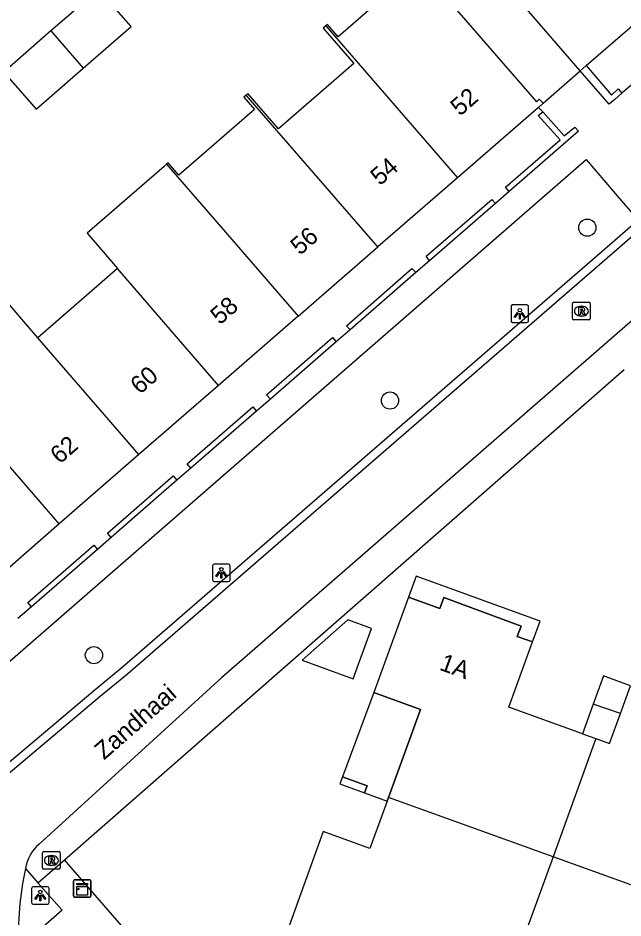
# Model space of a CAD drawing. Extents: x 155888 to 156864, y 383882 to 384671.
# Drawn here: x 156637.6 to 156672, y 384149.6 to 384200.8 of the extents above; entities that cross this region are included whole.
import ezdxf

# ---------------------------------------------------------------- set-up
doc = ezdxf.new("R2010")
doc.units = 0
for name, color, linetype in [('IMGEO_Boom', 7, 'Continuous'), ('IMGEO_Kast', 7, 'Continuous'), ('IMGEO_Lichtpunt', 7, 'Continuous'), ('IMGEO_Muur', 7, 'Continuous'), ('IMGEO_Openbare_ruimte_label', 7, 'Continuous'), ('IMGEO_Pand', 7, 'Continuous'), ('IMGEO_Pand_nummerreeks', 7, 'Continuous'), ('IMGEO_Pand_overbouw', 7, 'Continuous'), ('IMGEO_Rijbaan_lokaal_gesloten', 7, 'Continuous'), ('IMGEO_Rijbaan_lokaal_open', 7, 'Continuous'), ('IMGEO_Rioolput', 7, 'Continuous'), ('IMGEO_Voetpad_open', 7, 'Continuous')]:
    doc.layers.add(name, color=color, linetype=linetype)

msp = doc.modelspace()

# ---------------------------------------------------------------- linework, layer by layer
at = {"layer": 'IMGEO_Boom'}
for centre in [(156669.977, 384188.837), (156658.755, 384179.009), (156641.906, 384164.535)]:
    msp.add_circle(centre, 0.489, dxfattribs=at)
at = {"layer": 'IMGEO_Kast'}
for p, q in [((156640.738, 384150.847), (156640.738, 384151.688)), ((156640.738, 384151.688), (156640.738, 384150.847)), ((156640.813, 384151.772), (156641.654, 384151.772)), ((156641.654, 384151.772), (156640.813, 384151.772)), ((156641.738, 384151.697), (156641.738, 384150.856)), ((156641.738, 384150.856), (156641.738, 384151.697)), ((156641.663, 384150.772), (156640.822, 384150.772)), ((156640.822, 384150.772), (156641.663, 384150.772))]:
    msp.add_line(p, q, dxfattribs=at)
for points in [[(156640.933, 384151.562), (156641.533, 384151.562), (156641.533, 384151.477), (156640.933, 384151.477), (156640.933, 384151.562)], [(156640.933, 384151.387), (156641.533, 384151.387), (156641.533, 384150.898), (156640.933, 384150.898), (156640.933, 384151.387)]]:
    msp.add_lwpolyline(points, dxfattribs=at)
msp.add_circle((156641.017, 384151.236), 0.0377, dxfattribs=at)
for centre, start, end in [((156640.816, 384151.694), 92.4484, 184.2845), ((156640.816, 384151.694), 92.4484, 184.2845), ((156641.66, 384151.694), 2.4484, 94.2845), ((156641.66, 384151.694), 2.4484, 94.2845), ((156640.816, 384150.85), 182.4484, 274.2845), ((156640.816, 384150.85), 182.4484, 274.2845), ((156641.66, 384150.85), 272.4484, 4.2845), ((156641.66, 384150.85), 272.4484, 4.2845)]:
    msp.add_arc(centre, 0.0779, start, end, dxfattribs=at)
at = {"layer": 'IMGEO_Lichtpunt'}
for p, q in [((156665.636, 384184.35), (156665.636, 384183.543)), ((156665.636, 384184.35), (156665.636, 384183.543)), ((156666.538, 384184.445), (156665.73, 384184.445)), ((156666.538, 384184.445), (156665.73, 384184.445)), ((156666.632, 384183.543), (156666.632, 384184.35)), ((156666.632, 384183.543), (156666.632, 384184.35)), ((156665.73, 384183.449), (156666.538, 384183.449)), ((156665.73, 384183.449), (156666.538, 384183.449)), ((156648.655, 384169.62), (156648.655, 384168.813)), ((156648.655, 384169.62), (156648.655, 384168.813)), ((156649.557, 384169.715), (156648.749, 384169.715)), ((156649.557, 384169.715), (156648.749, 384169.715)), ((156649.651, 384168.813), (156649.651, 384169.62)), ((156649.651, 384168.813), (156649.651, 384169.62)), ((156648.749, 384168.719), (156649.557, 384168.719)), ((156648.749, 384168.719), (156649.557, 384168.719)), ((156638.36, 384151.276), (156638.36, 384150.469)), ((156638.36, 384151.276), (156638.36, 384150.469)), ((156639.262, 384151.371), (156638.454, 384151.371)), ((156639.262, 384151.371), (156638.454, 384151.371)), ((156639.356, 384150.469), (156639.356, 384151.276)), ((156639.356, 384150.469), (156639.356, 384151.276)), ((156638.454, 384150.375), (156639.262, 384150.375)), ((156638.454, 384150.375), (156639.262, 384150.375))]:
    msp.add_line(p, q, dxfattribs=at)
for points in [[(156666.01, 384184.014), (156666.049, 384183.986), (156665.861, 384183.724), (156665.823, 384183.751), (156666.01, 384184.014)], [(156666.112, 384183.966), (156666.159, 384183.966), (156666.159, 384183.644), (156666.112, 384183.644), (156666.112, 384183.966)], [(156666.222, 384183.986), (156666.26, 384184.013), (156666.447, 384183.751), (156666.408, 384183.723), (156666.222, 384183.986)], [(156649.029, 384169.284), (156649.068, 384169.256), (156648.88, 384168.994), (156648.842, 384169.021), (156649.029, 384169.284)], [(156649.131, 384169.236), (156649.178, 384169.236), (156649.178, 384168.914), (156649.131, 384168.914), (156649.131, 384169.236)], [(156649.241, 384169.256), (156649.279, 384169.283), (156649.466, 384169.021), (156649.427, 384168.993), (156649.241, 384169.256)], [(156638.734, 384150.94), (156638.773, 384150.912), (156638.585, 384150.65), (156638.547, 384150.677), (156638.734, 384150.94)], [(156638.946, 384150.912), (156638.984, 384150.939), (156639.171, 384150.677), (156639.132, 384150.649), (156638.946, 384150.912)], [(156638.836, 384150.892), (156638.883, 384150.892), (156638.883, 384150.57), (156638.836, 384150.57), (156638.836, 384150.892)]]:
    msp.add_lwpolyline(points, dxfattribs=at)
for centre in [(156666.135, 384184.148), (156649.154, 384169.418), (156638.859, 384151.074)]:
    msp.add_circle(centre, 0.0994, dxfattribs=at)
for centre, start, end in [((156665.73, 384184.35), 90, 180), ((156665.73, 384184.35), 90, 180), ((156666.538, 384184.35), 0, 90), ((156666.538, 384184.35), 0, 90), ((156665.73, 384183.543), 180, 270), ((156665.73, 384183.543), 180, 270), ((156666.538, 384183.543), 270, 0), ((156666.538, 384183.543), 270, 360), ((156648.749, 384169.62), 90, 180), ((156648.749, 384169.62), 90, 180), ((156649.557, 384169.62), 0, 90), ((156649.557, 384169.62), 0, 90), ((156648.749, 384168.813), 180, 270), ((156648.749, 384168.813), 180, 270), ((156649.557, 384168.813), 270, 0), ((156649.557, 384168.813), 270, 360), ((156638.454, 384151.276), 90, 180), ((156638.454, 384151.276), 90, 180), ((156639.262, 384151.276), 0, 90), ((156639.262, 384151.276), 0, 90), ((156638.454, 384150.469), 180, 270), ((156638.454, 384150.469), 180, 270), ((156639.262, 384150.469), 270, 0), ((156639.262, 384150.469), 270, 360)]:
    msp.add_arc(centre, 0.0946, start, end, dxfattribs=at)
at = {"layer": 'IMGEO_Muur'}
for points in [[(156669.908, 384198.049), (156671.362, 384196.375), (156671.741, 384196.723), (156671.948, 384196.487)], [(156671.948, 384196.487), (156671.562, 384196.144), (156671.223, 384195.859), (156669.574, 384197.759)], [(156665.529, 384190.889), (156665.332, 384191.131), (156668.425, 384193.825), (156667.184, 384195.223), (156667.438, 384195.416)], [(156667.438, 384195.416), (156668.654, 384194.049), (156669.269, 384194.553), (156669.469, 384194.32), (156665.529, 384190.889)], [(156661.002, 384186.952), (156660.807, 384187.216), (156664.541, 384190.446), (156664.757, 384190.213)], [(156664.757, 384190.213), (156661.002, 384186.952)], [(156656.483, 384183.03), (156656.272, 384183.26), (156659.997, 384186.518), (156660.221, 384186.281)], [(156660.221, 384186.281), (156656.483, 384183.03)], [(156651.946, 384179.09), (156651.731, 384179.333), (156655.487, 384182.587), (156655.69, 384182.347)], [(156655.69, 384182.347), (156651.946, 384179.09)], [(156647.416, 384175.167), (156647.209, 384175.404), (156650.953, 384178.651), (156651.155, 384178.41)], [(156651.155, 384178.41), (156647.416, 384175.167)], [(156642.892, 384171.233), (156642.683, 384171.472), (156646.419, 384174.721), (156646.632, 384174.481)], [(156646.632, 384174.481), (156642.892, 384171.233)], [(156638.355, 384167.292), (156638.147, 384167.537), (156641.896, 384170.784), (156642.105, 384170.545)], [(156642.105, 384170.545), (156638.355, 384167.292)]]:
    msp.add_lwpolyline(points, dxfattribs=at)
at = {"layer": 'IMGEO_Pand'}
for points in [[(156669.574, 384197.759), (156663.819, 384204.397), (156662.094, 384206.399)], [(156659.791, 384204.399), (156659.473, 384204.123), (156660.088, 384203.414), (156655.795, 384199.686), (156655.187, 384200.388), (156655.097, 384200.31)], [(156659.791, 384204.399), (156661.524, 384202.402), (156667.082, 384195.999), (156667.247, 384196.145), (156667.457, 384195.907)], [(156642.18, 384202.379), (156639.463, 384200.018)], [(156641.298, 384197.903), (156644.017, 384200.266), (156642.18, 384202.379)], [(156669.908, 384198.049), (156674.33, 384201.888)], [(156639.463, 384200.018), (156636.776, 384197.682)], [(156639.463, 384200.018), (156641.298, 384197.903)], [(156655.097, 384200.31), (156654.952, 384200.184), (156656.7, 384198.17), (156652.414, 384194.45), (156650.665, 384196.463), (156650.566, 384196.377)], [(156655.097, 384200.31), (156662.588, 384191.677)], [(156669.574, 384197.759), (156669.908, 384198.049)], [(156636.776, 384197.682), (156638.613, 384195.568), (156641.298, 384197.903)], [(156650.566, 384196.377), (156650.431, 384196.259), (156651.039, 384195.557), (156646.738, 384191.822), (156646.129, 384192.524), (156646.036, 384192.443)], [(156658.059, 384187.743), (156650.566, 384196.377)], [(156667.193, 384195.678), (156662.588, 384191.677)], [(156667.457, 384195.907), (156667.193, 384195.678)], [(156646.036, 384192.443), (156645.894, 384192.32), (156641.514, 384188.516), (156643.253, 384186.508)], [(156646.036, 384192.443), (156649.141, 384188.865), (156653.529, 384183.808)], [(156662.588, 384191.677), (156658.059, 384187.743)], [(156653.529, 384183.808), (156658.059, 384187.743)], [(156643.253, 384186.508), (156638.717, 384182.569)], [(156648.999, 384179.873), (156643.253, 384186.508)], [(156638.717, 384182.569), (156636.544, 384185.073), (156632.008, 384181.137), (156632.435, 384180.645)], [(156653.529, 384183.808), (156648.999, 384179.873)], [(156644.47, 384175.939), (156638.717, 384182.569)], [(156639.932, 384171.997), (156635.595, 384177), (156632.435, 384180.645)], [(156648.999, 384179.873), (156644.47, 384175.939)], [(156644.47, 384175.939), (156639.932, 384171.997)], [(156639.932, 384171.997), (156635.411, 384168.069)], [(156669.703, 384160.072), (156665.504, 384161.573), (156666.709, 384164.886), (156666.868, 384165.297), (156665.989, 384165.596), (156666.222, 384166.192), (156661.813, 384167.817), (156661.589, 384167.187), (156659.809, 384167.836), (156657.829, 384162.416), (156660.479, 384161.452), (156658.663, 384156.449)], [(156656.343, 384166.54), (156653.757, 384164.255), (156656.658, 384163.195), (156657.699, 384166.045), (156656.343, 384166.54)], [(156672.432, 384162.801), (156671.665, 384163.081), (156670.901, 384163.359), (156670.316, 384161.754)], [(156671.86, 384161.221), (156672.432, 384162.801)], [(156670.316, 384161.754), (156669.703, 384160.072)], [(156671.86, 384161.221), (156670.316, 384161.754)], [(156670.471, 384159.797), (156671.244, 384159.521), (156671.86, 384161.221)], [(156670.471, 384159.797), (156668.027, 384153.076)], [(156669.703, 384160.072), (156670.471, 384159.797)], [(156656.051, 384157.621), (156655.901, 384157.218), (156657.302, 384156.711), (156657.449, 384157.115), (156656.051, 384157.621)], [(156658.663, 384156.449), (156658.588, 384156.243), (156657.61, 384153.548), (156654.957, 384154.504), (156652.246, 384146.986), (156654.024, 384146.345), (156653.811, 384145.757), (156658.212, 384144.16), (156658.416, 384144.774), (156659.287, 384144.447), (156659.441, 384144.871), (156660.619, 384148.129), (156664.809, 384146.607)], [(156668.027, 384153.076), (156658.663, 384156.449)], [(156668.027, 384153.076), (156665.575, 384146.329)], [(156677.346, 384149.719), (156668.027, 384153.076)]]:
    msp.add_lwpolyline(points, dxfattribs=at)
at = {"layer": 'IMGEO_Pand_overbouw'}
for points in [[(156661.524, 384202.402), (156667.082, 384195.999), (156667.247, 384196.145), (156667.457, 384195.907), (156669.574, 384197.759), (156663.819, 384204.397)], [(156659.809, 384167.836), (156661.589, 384167.187), (156661.813, 384167.817), (156666.222, 384166.192), (156665.989, 384165.596), (156666.868, 384165.297), (156667.289, 384166.467), (156660.239, 384169.022)], [(156656.051, 384157.621), (156657.449, 384157.115), (156657.302, 384156.711), (156658.588, 384156.243), (156658.663, 384156.449), (156660.479, 384161.452), (156657.829, 384162.416)]]:
    msp.add_lwpolyline(points, close=True, dxfattribs=at)
at = {"layer": 'IMGEO_Rijbaan_lokaal_gesloten'}
for points in [[(156801.435, 384295.362), (156777.585, 384274.792), (156749.039, 384250), (156728.765, 384232.392), (156677.961, 384188.273), (156649.173, 384163.247), (156638.782, 384153.801)], [(156634.485, 384156.375), (156635.856, 384157.199), (156636.046, 384156.976), (156642.257, 384162.207), (156643.817, 384163.481), (156671.684, 384187.621), (156676.99, 384192.247), (156680.268, 384195.108), (156710.742, 384221.573), (156715.95, 384226.1), (156723.484, 384232.637), (156743.439, 384250), (156749.57, 384255.335), (156754.859, 384259.931), (156761.065, 384265.282), (156788.507, 384289.088), (156788.213, 384289.442)]]:
    msp.add_lwpolyline(points, dxfattribs=at)
for centre, radius, start, end in [((156640.421, 384151.979), 2.451, 131.978, 170.0867), ((156657.185, 384148.412), 19.588, 168.2494, 181.6876)]:
    msp.add_arc(centre, radius, start, end, dxfattribs=at)
at = {"layer": 'IMGEO_Rijbaan_lokaal_open'}
msp.add_lwpolyline([(156672.872, 384189.267), (156671.382, 384187.968), (156643.521, 384163.833), (156641.976, 384162.571), (156636.1, 384157.623), (156635.92, 384157.835)], dxfattribs=at)
at = {"layer": 'IMGEO_Rioolput'}
for p, q in [((156669.14, 384183.668), (156669.14, 384184.52)), ((156669.215, 384184.594), (156670.067, 384184.594)), ((156669.628, 384184.374), (156669.653, 384184.374)), ((156670.141, 384184.52), (156670.141, 384183.668)), ((156669.651, 384183.814), (156669.626, 384183.814)), ((156670.067, 384183.594), (156669.215, 384183.594)), ((156638.986, 384152.441), (156638.986, 384153.293)), ((156639.061, 384153.367), (156639.913, 384153.367)), ((156639.474, 384153.147), (156639.499, 384153.147)), ((156639.987, 384153.293), (156639.987, 384152.441)), ((156639.497, 384152.587), (156639.472, 384152.587)), ((156639.913, 384152.367), (156639.061, 384152.367))]:
    msp.add_line(p, q, dxfattribs=at)
for points in [[(156669.14, 384183.668), (156669.14, 384184.52)], [(156669.215, 384184.594), (156670.067, 384184.594)], [(156669.729, 384184.292), (156669.477, 384184.294), (156669.477, 384183.894)], [(156669.655, 384184.213), (156669.601, 384184.213), (156669.601, 384184.132)], [(156670.141, 384184.52), (156670.141, 384183.668)], [(156669.477, 384183.894), (156669.601, 384183.894), (156669.601, 384184.056), (156669.612, 384184.056)], [(156669.601, 384184.132), (156669.653, 384184.132)], [(156669.659, 384184.027), (156669.73, 384183.894), (156669.87, 384183.894), (156669.805, 384184.02)], [(156670.067, 384183.594), (156669.215, 384183.594)], [(156638.986, 384152.441), (156638.986, 384153.293)], [(156639.061, 384153.367), (156639.913, 384153.367)], [(156639.575, 384153.065), (156639.323, 384153.067), (156639.323, 384152.667)], [(156639.501, 384152.986), (156639.447, 384152.986), (156639.447, 384152.905)], [(156639.987, 384153.293), (156639.987, 384152.441)], [(156639.323, 384152.667), (156639.447, 384152.667), (156639.447, 384152.829), (156639.458, 384152.829)], [(156639.447, 384152.905), (156639.499, 384152.905)], [(156639.505, 384152.8), (156639.576, 384152.667), (156639.716, 384152.667), (156639.651, 384152.793)], [(156639.913, 384152.367), (156639.061, 384152.367)]]:
    msp.add_lwpolyline(points, dxfattribs=at)
for centre, radius, start, end in [((156669.217, 384184.518), 0.0765, 91.552, 178.448), ((156669.217, 384184.518), 0.0765, 91.552, 178.448), ((156669.661, 384184.117), 0.0964, 77.0061, 93.1865), ((156669.675, 384184.174), 0.0378, 276.6634, 79.6772), ((156669.728, 384184.182), 0.109, 350.3612, 89.416), ((156669.726, 384184.182), 0.112, 277.5842, 350.9817), ((156670.065, 384184.518), 0.0765, 1.552, 88.448), ((156670.065, 384184.518), 0.0765, 1.552, 88.448), ((156669.217, 384183.67), 0.0765, 181.552, 268.448), ((156669.217, 384183.67), 0.0765, 181.552, 268.448), ((156669.611, 384184.003), 0.0533, 26.0293, 88.6989), ((156669.637, 384184.321), 0.19, 274.7715, 282.9687), ((156669.71, 384183.967), 0.108, 29.5134, 73.7905), ((156670.065, 384183.67), 0.0765, 271.552, 358.448), ((156670.065, 384183.67), 0.0765, 271.552, 358.448), ((156639.063, 384153.291), 0.0765, 91.552, 178.448), ((156639.063, 384153.291), 0.0765, 91.552, 178.448), ((156639.507, 384152.89), 0.0964, 77.0061, 93.1865), ((156639.521, 384152.947), 0.0378, 276.6634, 79.6772), ((156639.574, 384152.955), 0.109, 350.3612, 89.416), ((156639.911, 384153.291), 0.0765, 1.552, 88.448), ((156639.911, 384153.291), 0.0765, 1.552, 88.448), ((156639.063, 384152.443), 0.0765, 181.552, 268.448), ((156639.063, 384152.443), 0.0765, 181.552, 268.448), ((156639.457, 384152.776), 0.0533, 26.0293, 88.6989), ((156639.483, 384153.094), 0.19, 274.7715, 282.9687), ((156639.572, 384152.955), 0.112, 277.5842, 350.9817), ((156639.556, 384152.74), 0.108, 29.5134, 73.7905), ((156639.911, 384152.443), 0.0765, 271.552, 358.448), ((156639.911, 384152.443), 0.0765, 271.552, 358.448)]:
    msp.add_arc(centre, radius, start, end, dxfattribs=at)
for centre, major_axis, ratio, start_param, end_param in [((156669.627, 384184.094), (-0.387, 0.002), 0.722429, 4.712389, 7.853982), ((156669.652, 384184.094), (-0.39, 0.002), 0.717154, 1.570796, 4.712389), ((156639.473, 384152.867), (-0.387, 0.002), 0.722429, 4.712389, 7.853982), ((156639.498, 384152.867), (-0.39, 0.002), 0.717154, 1.570796, 4.712389)]:
    msp.add_ellipse(centre, major_axis=major_axis, ratio=ratio, start_param=start_param, end_param=end_param, dxfattribs=at)
at = {"layer": 'IMGEO_Voetpad_open'}
for points in [[(156667.457, 384195.907), (156669.574, 384197.759)], [(156672.733, 384197.167), (156671.948, 384196.487)], [(156667.193, 384195.678), (156667.438, 384195.416)], [(156635.92, 384157.835), (156633.306, 384160.897), (156669.903, 384192.706), (156671.568, 384190.778), (156672.872, 384189.267)], [(156665.529, 384190.889), (156664.757, 384190.213)], [(156661.002, 384186.952), (156660.221, 384186.281)], [(156656.483, 384183.03), (156655.69, 384182.347)], [(156640.231, 384152.904), (156672.069, 384180.768)], [(156651.946, 384179.09), (156651.155, 384178.41)], [(156647.416, 384175.167), (156646.632, 384174.481)], [(156642.892, 384171.233), (156642.105, 384170.545)], [(156638.355, 384167.292), (156637.575, 384166.613)], [(156638.713, 384151.602), (156640.231, 384152.904)], [(156671.388, 384117.021), (156640.231, 384152.904)], [(156638.007, 384152.401), (156638.713, 384151.602)], [(156638.713, 384151.602), (156640.097, 384150.033), (156637.605, 384147.835)]]:
    msp.add_lwpolyline(points, dxfattribs=at)

# ---------------------------------------------------------------- texts
at = {"layer": 'IMGEO_Openbare_ruimte_label'}
msp.add_text('Zandhaai', height=1, rotation=40.9865, dxfattribs=at).set_placement((156642.48, 384158.549))
at = {"layer": 'IMGEO_Pand_nummerreeks'}
for s, rotation, p in [('52', 40.9798, (156662.733, 384195.142)), ('54', 40.9798, (156658.181, 384191.188)), ('56', 40.9779, (156653.628, 384187.232)), ('58', 40.9779, (156649.076, 384183.278)), ('60', 40.9798, (156644.521, 384179.322)), ('62', 40.9779, (156639.964, 384175.363)), ('1A', 340.084, (156661.513, 384163.717))]:
    msp.add_text(s, height=1, rotation=rotation, dxfattribs=at).set_placement(p)

doc.saveas('drawing.dxf')
